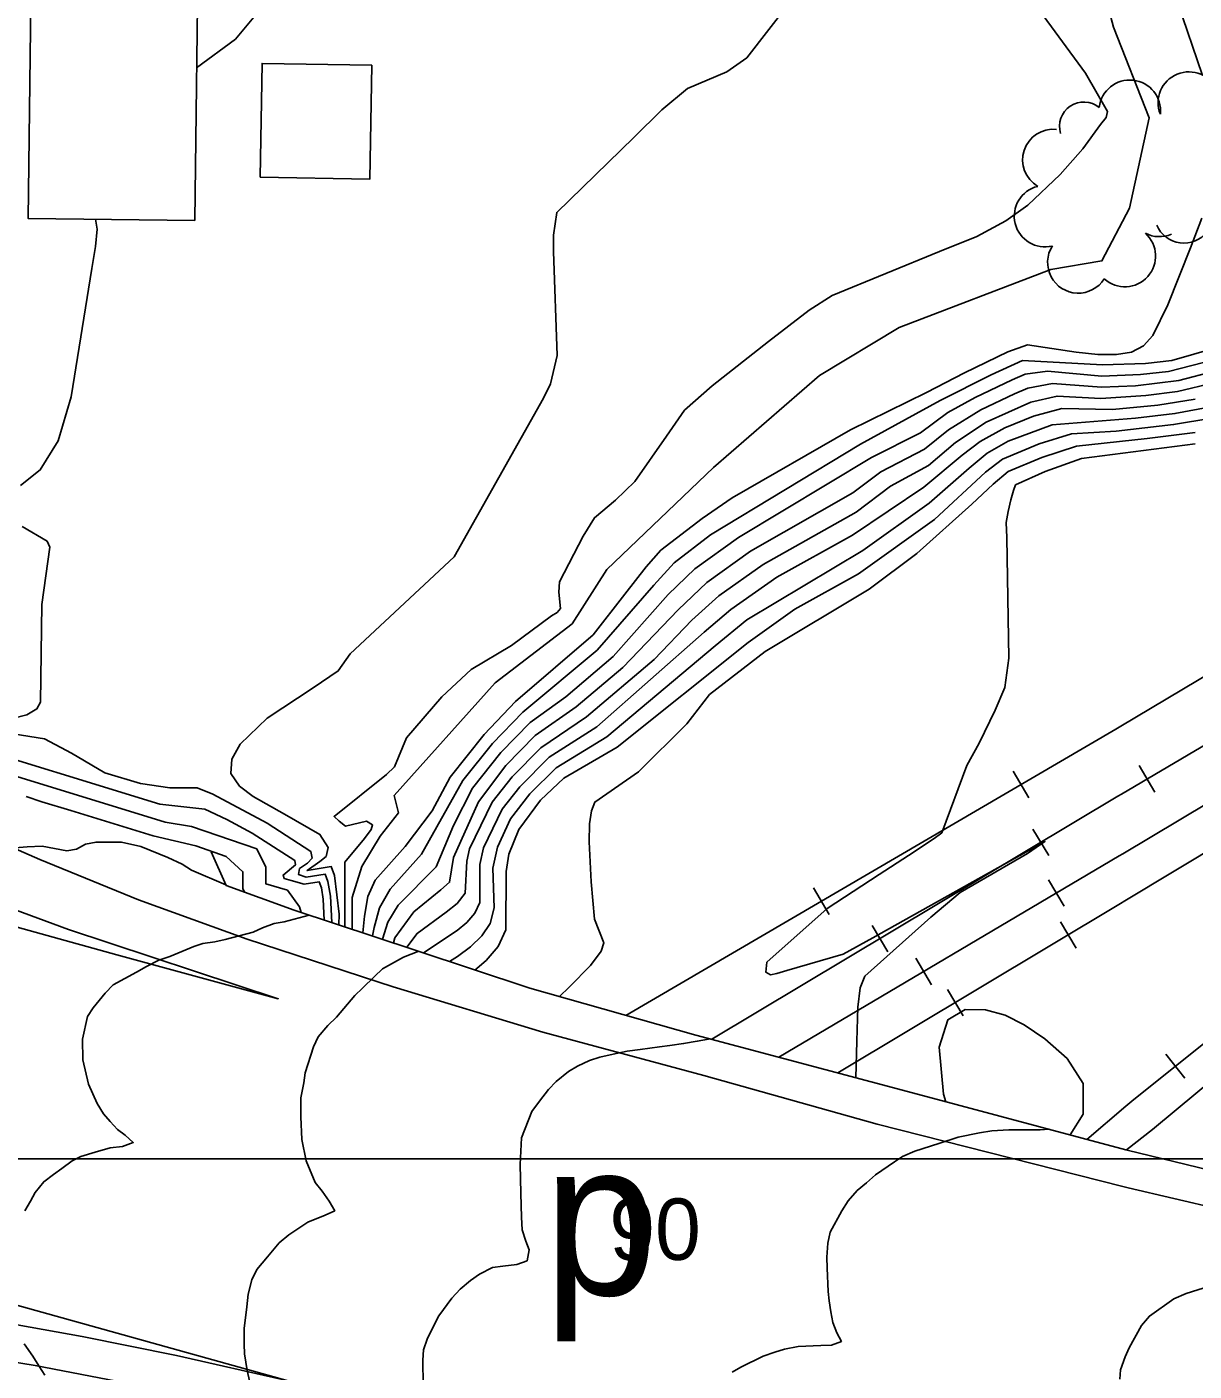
# Model space of a CAD drawing. Extents: x 79600 to 91800, y 75600 to 84400.
# Drawn here: x 81368.5 to 81748.3, y 80230.9 to 80668.5 of the extents above; entities that cross this region are included whole.
import ezdxf

# ---------------------------------------------------------------- set-up
doc = ezdxf.new("R2010")
doc.units = 0
for name, color, linetype in [('080-085$0$TI_BORDER', 7, 'Continuous'), ('084-085$0$BLDG', 7, 'Continuous'), ('084-085$0$BRIDGE', 7, 'Continuous'), ('084-085$0$INDEX', 7, 'Continuous'), ('084-085$0$INTER', 7, 'Continuous'), ('084-085$0$INTERSTATE', 7, 'Continuous'), ('084-085$0$ROAD-NAME', 7, 'Continuous'), ('084-085$0$RR', 7, 'Continuous'), ('084-085$0$TREES', 7, 'Continuous')]:
    doc.layers.add(name, color=color, linetype=linetype)

# ---------------------------------------------------------------- blocks, each defined once
blk = doc.blocks.new('084-085$0$RRTICK100')
blk.add_line((0, -5), (0, 5))

msp = doc.modelspace()

# ---------------------------------------------------------------- linework, layer by layer
at = {"layer": '080-085$0$TI_BORDER'}
msp.add_lwpolyline([(79700, 80300), (86700, 80300), (86700, 75700), (79700, 75700)], close=True, dxfattribs=at)
at = {"layer": '084-085$0$BLDG'}
for points in [[(81423.08, 80605.47), (81424.26, 80701.9), (81468.6, 80701.36), (81469.25, 80754.78), (81370.7, 80755.99), (81368.86, 80606.14)], [(81444.38, 80619.53), (81480.08, 80618.95), (81480.68, 80656.01), (81444.98, 80656.58)]]:
    msp.add_lwpolyline(points, close=True, dxfattribs=at)
at = {"layer": '084-085$0$BRIDGE'}
msp.add_lwpolyline([(81983.44, 80257.45), (81975.38, 80252.89), (81940.06, 80257.33), (81898.35, 80265), (81844.95, 80275.39), (81787.66, 80287.93), (81726.51, 80302.85), (81726.15, 80302.94), (81656.69, 80321.47), (81586.14, 80340.3), (81532.09, 80355.51), (81495.17, 80367.87), (81455.44, 80380.99), (81433.31, 80388.93), (81428.42, 80399.94)], dxfattribs=at)
at = {"layer": '084-085$0$INDEX'}
for points in [[(81750.94, 80652.97), (81742.98, 80676.23)], [(81477.75, 80373.61), (81478.38, 80378.97), (81479.42, 80385.37), (81481.78, 80390.74), (81491.55, 80401.68), (81500.34, 80413.29), (81506.26, 80424.24), (81517.23, 80438.13), (81527.42, 80448.85), (81552.74, 80470.63), (81563.03, 80483.84), (81570.02, 80492.74), (81574.8, 80498.09), (81588.24, 80508.45), (81598.02, 80515.21), (81636.47, 80537.28), (81661.24, 80549.48), (81673.55, 80555.83), (81687.65, 80562.67), (81694.14, 80564.94), (81709.93, 80562.62), (81716.97, 80561.87), (81723.01, 80561.78), (81727.92, 80562.61), (81731.82, 80564.62), (81734.87, 80567.97), (81739.79, 80578.03), (81747.18, 80596.58), (81750.79, 80606.23)], [(81497.54, 80367.07), (81508.49, 80374.28), (81511.63, 80376.93), (81514.2, 80379.93), (81515.84, 80383.44), (81515.87, 80395.77), (81517.02, 80401.19), (81523.13, 80413.78), (81528.91, 80421.14), (81538.39, 80430.75), (81553.89, 80440.59), (81588.89, 80471.44), (81597.52, 80478.82), (81612.56, 80489.31), (81637.16, 80503.03), (81660.38, 80518.6), (81672.86, 80529.03), (81678.67, 80533.55), (81686.74, 80537.91), (81696.05, 80541.81), (81705.32, 80544.2), (81721.81, 80543.92), (81736.47, 80545.39), (81748.62, 80547.31)], [(81465.26, 80377.74), (81464.91, 80384.48), (81464.29, 80388.22), (81463.59, 80390.16), (81458.65, 80389.37), (81454.42, 80390.58), (81452.22, 80391.26), (81451.84, 80392.38), (81455.85, 80395.69), (81455.65, 80397.13), (81441.73, 80405.99), (81433.51, 80410.45), (81426.4, 80413.8), (81411.68, 80415.47), (81343.18, 80436.53)], [(81495.98, 80367.59), (81491.01, 80365.6), (81484.22, 80361.81), (81481.56, 80359.35), (81477.69, 80355.57), (81475.22, 80353.15), (81469.2, 80346.12), (81466.44, 80343.37), (81463.3, 80339.71), (81461.73, 80336.5), (81459.03, 80327.97), (81458.59, 80324.7), (81457.66, 80319.89), (81457.62, 80313.63), (81457.93, 80306.26), (81459.3, 80299.3), (81462.32, 80292.27), (81464.59, 80289.45), (81466.81, 80286.27), (81468.66, 80283.11), (81465.52, 80281.64), (81459.93, 80279.39), (81453.68, 80275.26), (81450.59, 80272.68), (81446.75, 80268.1), (81443.24, 80263.96), (81441.68, 80260.56), (81440.42, 80255.9), (81440, 80251.86), (81439.22, 80244.82), (81439.16, 80239.65), (81439.29, 80236.48), (81440.14, 80231.15), (81440.89, 80227.78)]]:
    msp.add_lwpolyline(points, dxfattribs=at)
at = {"layer": '084-085$0$INTER'}
for points in [[(81423.69, 80655.19), (81436.31, 80664.52), (81449.35, 80680.17), (81459.82, 80697.4), (81461.64, 80701.45)], [(81469.93, 80376.2), (81470.13, 80379.7), (81468.6, 80392.23), (81467.53, 80395.15), (81459.64, 80393.86), (81463.84, 80396.84), (81465.9, 80398.42), (81466.51, 80401.39), (81463.84, 80405.62), (81452.3, 80412.2), (81442.13, 80418), (81437.62, 80421.33), (81434.81, 80425.44), (81435.12, 80430.11), (81437.92, 80434.95), (81446.71, 80443.44), (81461.67, 80453.32), (81469.81, 80458.81), (81473.62, 80464.35), (81507.52, 80495.94), (81536.61, 80547.6), (81538.85, 80552.24), (81541.07, 80561.51), (81539.84, 80595.38), (81539.8, 80600.67), (81540.87, 80608.09), (81565.98, 80632.42), (81575.07, 80641.5), (81583.46, 80648.47), (81596.23, 80653.86), (81602.79, 80658.44), (81631.36, 80695.4)], [(81716.45, 80689.61), (81722.08, 80668.38), (81733.65, 80638.87), (81727.25, 80609.45), (81718.29, 80592.32), (81701.66, 80589.51), (81652.28, 80570.58), (81626.44, 80554.98), (81591.95, 80525.05), (81557.15, 80491.8), (81545.89, 80474.16), (81520.82, 80454.97), (81487.99, 80418.27), (81489.39, 80412.68), (81483.45, 80404.99), (81477.51, 80395.21), (81474.36, 80385.07), (81474.36, 80374.59)], [(81471.92, 80375.54), (81471.97, 80396.6), (81478.36, 80404.28), (81480.47, 80407.25), (81480.98, 80408.7), (81478.97, 80409.9), (81472.1, 80408.27), (81470.13, 80409.95), (81468.42, 80411.48), (81485.48, 80425.14), (81488.07, 80427.64), (81491.95, 80437.09), (81503.48, 80450.43), (81513.07, 80459.29), (81526.21, 80467.11), (81539.18, 80476.74), (81541, 80477.85), (81542.14, 80479.16), (81541.55, 80484.51), (81541.8, 80487.82), (81549.47, 80502.69), (81553.21, 80508.69), (81560.04, 80514.37), (81566.32, 80520.52), (81576.66, 80535.2), (81582.47, 80543.69), (81591.44, 80551.59), (81609.78, 80566.04), (81622.99, 80576.28), (81630.56, 80581.08), (81665.5, 80595.34), (81677.62, 80600.28), (81687.07, 80605.36), (81694.2, 80610.49), (81704.68, 80620.4), (81712.12, 80628.82), (81717.85, 80636.65), (81719.72, 80638.99), (81720.17, 80640.88), (81712.95, 80653.38), (81696.79, 80675.41)], [(81366.38, 80519.18), (81372.81, 80524.27), (81378.63, 80533.78), (81382.9, 80548.07), (81389.64, 80589.81), (81390.84, 80597.04), (81391.31, 80602.61), (81390.8, 80605.87)], [(81480.94, 80372.56), (81481.44, 80375.34), (81483.18, 80381.7), (81486.69, 80387.82), (81496.9, 80399.14), (81510.31, 80423.18), (81519.95, 80435.18), (81529.86, 80445.45), (81554.02, 80465.55), (81572.47, 80486.72), (81579.09, 80494.01), (81590.95, 80503.15), (81639.7, 80532.67), (81665.72, 80546.83), (81682.27, 80555.2), (81692.44, 80559.91), (81718.52, 80558.43), (81732.45, 80558.95), (81741.11, 80559.93), (81755.44, 80564.01)], [(81484.22, 80371.48), (81485.9, 80377), (81489.28, 80382.56), (81501.63, 80395.02), (81507.26, 80408.5), (81513.45, 80420.71), (81522.66, 80432.23), (81532.3, 80442.05), (81543.85, 80450.38), (81559.21, 80463.49), (81577.15, 80483.66), (81585.79, 80492.06), (81600.01, 80502.27), (81643.32, 80528.35), (81659.3, 80536.35), (81668.17, 80542.95), (81677.11, 80547.8), (81689.12, 80553.58), (81693.34, 80555.38), (81700.61, 80556.42), (81718.34, 80554.79), (81730.86, 80555.27), (81739.95, 80556.29), (81755.21, 80560.2)], [(81487.74, 80370.32), (81488.23, 80371.89), (81494.44, 80380.45), (81503.12, 80387.55), (81506.01, 80390.01), (81507.33, 80398.05), (81515.47, 80416.21), (81524.32, 80428.06), (81533.82, 80437.81), (81547.2, 80447.11), (81562.45, 80459.92), (81580.36, 80478.67), (81589.7, 80487.65), (81603.98, 80497.84), (81637.27, 80516.76), (81646.41, 80523.64), (81660.59, 80531.01), (81668.4, 80537.35), (81678.89, 80543.79), (81689.86, 80549.04), (81694.25, 80550.86), (81702.18, 80552.35), (81718.16, 80551.15), (81729.27, 80551.6), (81743.36, 80553.39), (81754.98, 80556.39)], [(81492.1, 80368.88), (81495.42, 80373.39), (81504.94, 80380.32), (81508.5, 80383.13), (81511.08, 80386.53), (81511.6, 80396.91), (81512.46, 80400.91), (81519.9, 80416.09), (81526.4, 80424.35), (81535.68, 80433.84), (81550.55, 80443.85), (81572.62, 80462.5), (81584.81, 80475.31), (81593.61, 80483.23), (81608.02, 80493.43), (81638.33, 80510.51), (81649.5, 80518.92), (81661.88, 80525.67), (81670.63, 80533.19), (81680.67, 80539.78), (81695.15, 80546.34), (81703.75, 80548.27), (81717.98, 80547.51), (81732.59, 80548.44), (81742.93, 80549.8), (81754.75, 80552.58)], [(81506.03, 80364.23), (81508.58, 80365.85), (81512.83, 80369), (81516.51, 80372.58), (81519.24, 80376.63), (81520.54, 80381.76), (81520.14, 80394.64), (81521.58, 80401.47), (81525.89, 80410.65), (81532.17, 80418.86), (81540.73, 80427.29), (81557.24, 80437.32), (81592.48, 80466.96), (81602.76, 80475.42), (81640.46, 80498), (81662.1, 80513.39), (81675.09, 80524.87), (81680.99, 80529.74), (81687.85, 80533.59), (81702.08, 80538.98), (81729.23, 80541.08), (81742.08, 80542.62), (81754.29, 80544.95)], [(81514.26, 80361.47), (81517.88, 80364.53), (81521.84, 80369.14), (81524.36, 80374.54), (81524.41, 80393.5), (81525.3, 80399.23), (81528.6, 80407.25), (81535.6, 80416.79), (81543.17, 80423.95), (81560.58, 80434.06), (81603.18, 80468.13), (81618.38, 80478.96), (81639.11, 80490.43), (81663.82, 80508.17), (81680.42, 80523.54), (81686.01, 80527.74), (81697.86, 80532.77), (81708.46, 80536.06), (81722.9, 80536.89), (81741.65, 80539.03), (81754.06, 80541.14)], [(82088.03, 80538.24), (82018.27, 80497.97), (82000.6, 80484.46), (81977.31, 80473.62), (81963.27, 80470.11), (81952.93, 80466.67), (81929.93, 80452.97), (81905.59, 80436.82), (81871.1, 80411.93), (81833.55, 80381.8), (81763.63, 80333.5), (81734.75, 80309.5), (81726.29, 80302.9)], [(81541.73, 80352.79), (81545.02, 80355.95), (81551.85, 80362.98), (81555.35, 80367.6), (81556.18, 80370.29), (81553.13, 80378.04), (81552.12, 80390.19), (81551.5, 80403.15), (81551.58, 80409.01), (81552.18, 80413.26), (81553.34, 80416.15), (81567.52, 80425.96), (81583.22, 80441.59), (81590.59, 80451.14), (81608.69, 80465.14), (81642.6, 80485.49), (81658.1, 80497), (81676, 80513.12), (81682.87, 80519.65), (81687.79, 80523.73), (81698.76, 80528.25), (81710.03, 80531.99), (81733, 80534.49), (81748.61, 80536.41)], [(81638.2, 80326.4), (81638.59, 80338.32), (81638.86, 80349.38), (81639.6, 80355.7), (81641.19, 80359.42), (81662.63, 80378.62), (81672.16, 80386.73), (81694.06, 80399.39), (81699.77, 80403.3), (81643.81, 80371.92), (81634.14, 80366.63), (81615.78, 80361.26), (81612.51, 80360.36), (81610.46, 80359.9), (81608.97, 80360.72), (81609.32, 80363.97), (81628.85, 80381.47), (81645.87, 80392.52), (81655.34, 80398.76), (81663.76, 80404.33), (81666.22, 80406.13), (81674.38, 80427.99), (81678.33, 80435.28), (81683.54, 80446.09), (81686.77, 80453.38), (81687.97, 80462.94), (81687.37, 80502.21), (81687.17, 80507.13), (81687.8, 80510.76), (81688.72, 80514.5), (81689.57, 80517.55), (81690.22, 80519.37), (81699.86, 80523.77), (81711.66, 80527.94), (81748.61, 80532.78)], [(81363.75, 80443.33), (81368.46, 80444.57), (81371.74, 80446.48), (81372.89, 80448.67), (81373.3, 80480.45), (81375.94, 80499.13), (81375.04, 80501.1), (81366.96, 80505.82)], [(81467.66, 80376.95), (81467.22, 80385.53), (81466.45, 80390.23), (81465.56, 80392.65), (81459.36, 80391.66), (81456.8, 80392.61), (81457.15, 80394.5), (81459.74, 80396.2), (81461.3, 80397.88), (81460.85, 80400.09), (81446.64, 80409.27), (81428.92, 80418.75), (81423.83, 80420.82), (81415.02, 80420.81), (81405.39, 80422.17), (81393.87, 80425.67), (81382.97, 80432.1), (81374.17, 80436.68), (81343.49, 80441.65)], [(81457.68, 80380.24), (81457.23, 80382.02), (81453.24, 80387.5), (81446.27, 80389.49), (81446.27, 80394.97), (81443.28, 80400.95), (81422.05, 80408.2), (81413.47, 80409.58), (81362.36, 80425.36)], [(81439.24, 80386.8), (81438.79, 80388), (81438.79, 80393.48), (81433.31, 80398.46), (81423.46, 80401.94), (81409.59, 80405.13), (81382.73, 80413.4), (81373.3, 80416.17), (81368.23, 80417.98)], [(81433.18, 80389.22), (81422, 80393.99), (81419, 80395.88), (81414.34, 80398.09), (81405.57, 80401.65), (81399.24, 80403.11), (81390.99, 80403.11), (81387.56, 80402.43), (81384.56, 80400.8), (81381.51, 80400.27), (81373.48, 80401.75), (81368.51, 80401.61), (81364.7, 80401.22)], [(81460.37, 80379.36), (81452.17, 80377.19), (81448.98, 80376.63), (81445.09, 80375.19), (81442.13, 80373.83), (81432.94, 80371.44), (81429.59, 80370.69), (81425.68, 80370.06), (81422.77, 80369.16), (81415.02, 80365.83), (81411.42, 80364.67), (81407.43, 80362.61), (81404.11, 80360.73), (81396.57, 80356.65), (81393.97, 80353.95), (81390, 80349.18), (81388.18, 80346.31), (81386.58, 80339.01), (81386.66, 80332.24), (81388.54, 80324.35), (81391.32, 80317.98), (81393.36, 80314.7), (81395.52, 80312.17), (81397.95, 80309.51), (81400.47, 80307.68), (81403.1, 80305.35), (81399.53, 80304.06), (81395.59, 80303.59), (81390.7, 80302.15), (81386.02, 80300.75), (81383.18, 80299.37), (81379.79, 80296.87), (81377.1, 80294.89), (81373.95, 80292.56), (81371.18, 80289.08), (81369.64, 80286.22), (81367.75, 80283.05)], [(81699.76, 80339.03), (81693.02, 80343.67), (81686.79, 80346.77), (81680.46, 80348.49), (81673.8, 80348.61), (81668.18, 80345.3), (81665.35, 80336.34), (81666.73, 80321.05), (81667.57, 80318.56)], [(81590.95, 80339.02), (81590.25, 80338.93), (81586.63, 80338.28), (81582.16, 80337.53), (81577.65, 80336.92), (81574.35, 80336.49), (81568.03, 80335.61), (81563.82, 80335.06), (81560.23, 80334.33), (81554.93, 80333.05), (81551.52, 80331.97), (81547.68, 80330.19), (81544.71, 80328.48), (81540.7, 80325.23), (81538.21, 80322.62), (81535.23, 80318.79), (81532.81, 80315.42), (81529.46, 80306.79), (81528.96, 80298.17), (81529.21, 80288.79), (81529.3, 80284.86), (81529.39, 80281.05), (81529.65, 80276.86), (81530.87, 80273.23), (81531.9, 80270.35), (81531.23, 80266.83), (81527.93, 80265.57), (81523.34, 80265.11), (81520.02, 80264.63), (81515.74, 80262.43), (81512.85, 80260.4), (81509.42, 80257.58), (81506.75, 80254.66), (81502.47, 80248.94), (81500.41, 80244.86), (81498.72, 80241.3), (81497.49, 80237.85), (81497.35, 80234.43), (81497.46, 80226.39)], [(81708, 80307.78), (81712.24, 80314.51), (81712.2, 80324.57), (81706.99, 80332.7), (81699.76, 80339.03)], [(81701.1, 80309.62), (81698.2, 80309.49), (81694.87, 80309.41), (81691.59, 80309.47), (81687.99, 80309.39), (81682.45, 80309.07), (81678.46, 80308.44), (81671.58, 80307.09), (81665.2, 80305), (81657.4, 80302.53), (81653.38, 80300.72), (81650.79, 80298.99), (81644.62, 80294.81), (81641.69, 80292.24), (81638.64, 80289.67), (81635.73, 80286.29), (81633.71, 80283.09), (81629.92, 80276.15), (81629.08, 80272.6), (81628.79, 80268), (81628.87, 80264.45), (81629.27, 80256.77), (81629.53, 80253.76), (81630.04, 80250.17), (81630.71, 80246.74), (81632.08, 80243.38), (81633.55, 80240.54), (81630.3, 80239.31), (81626.86, 80239.23), (81619.44, 80238.86), (81615.02, 80238.03), (81611.9, 80237.07), (81608.08, 80235.72), (81600.77, 80232.16), (81597.98, 80230.61)], [(81753.33, 80258.5), (81745.72, 80256.2), (81741.75, 80254.46), (81733.76, 80248.79), (81731.15, 80245.74), (81727.2, 80238.52), (81725.84, 80235.56), (81724.36, 80231.35), (81724.19, 80228.28)], [(81367.61, 80239.8), (81370.42, 80235.78), (81372.35, 80232.62), (81374.3, 80229.63)]]:
    msp.add_lwpolyline(points, dxfattribs=at)
at = {"layer": '084-085$0$INTERSTATE'}
msp.add_line((81726.84, 80290.56), (81725.13, 80290.96), dxfattribs=at)
for points in [[(80800.34, 80308.17), (80888.71, 80300.63), (80937.09, 80296.4), (80974.94, 80292.92), (81032.33, 80285.96), (81093.54, 80279), (81133.53, 80275.22), (81172.6, 80271.14), (81214.27, 80266.14), (81254.11, 80262.21), (81287.08, 80257.66), (81321.72, 80253.27), (81348.28, 80249.02), (81386.44, 80242.19), (81417.12, 80235.96), (81453.46, 80227.76), (81366.75, 80251.94), (81280.95, 80275.97), (81210.58, 80295.9), (81137.76, 80316.43), (81075.48, 80333.62), (80919.77, 80376.51), (80793.83, 80411.95), (80790.78, 80412.87)], [(81725.13, 80290.96), (81645.21, 80311.27), (81588.73, 80327.08), (81536.37, 80341.23), (81487.67, 80355.98), (81440.19, 80371.51), (81404.77, 80384.29), (81372.71, 80397.39), (81340.34, 80411.55)], [(81349.07, 80386.83), (81382.04, 80374.66), (81450.28, 80352.13), (81397.77, 80366.43), (81295.19, 80394.87)], [(82422.6, 80218.25), (82343, 80216.66), (82269.62, 80216.82), (82211.45, 80219.09), (82154.37, 80222.31), (82096.98, 80226.61), (82013.27, 80235.56), (81935.47, 80245.95), (81830.86, 80266.28), (81726.84, 80290.56)], [(81730.11, 80143.13), (81668.25, 80157.6), (81523.38, 80197.76), (81449.65, 80217.07), (81412.86, 80224.66), (81371.19, 80232.71), (81338.37, 80238.02), (81288.77, 80245.61), (81237.79, 80251.21), (81185.89, 80256.34), (81129.88, 80260.56), (81060.59, 80265.84), (80918.49, 80276.69), (80847.52, 80281.2), (80821.88, 80281.94)]]:
    msp.add_lwpolyline(points, dxfattribs=at)
at = {"layer": '084-085$0$RR'}
for p, q in [((81724.5, 80440.83), (81722.85, 80439.87)), ((81722.85, 80439.87), (81563.42, 80346.69)), ((81724.64, 80418.76), (81723.44, 80418.04)), ((81723.44, 80418.04), (81591.36, 80338.91)), ((81613.19, 80333.08), (81723.95, 80398.66)), ((81725.07, 80399.33), (81723.95, 80398.66)), ((81725.79, 80383.94), (81724.37, 80383.09)), ((81724.37, 80383.09), (81632.39, 80327.95)), ((81728.07, 80318.81), (81726.13, 80317.16)), ((81726.13, 80317.16), (81713.41, 80306.34))]:
    msp.add_line(p, q, dxfattribs=at)
for points in [[(82252.45, 80707.79), (82241.51, 80702.81), (82209.42, 80689.08), (82188.18, 80679.93), (82159.2, 80664.82), (82128.21, 80648.15), (82086.06, 80626.11), (82046.7, 80605.34), (81959.47, 80556.28), (81873.65, 80506.61), (81724.64, 80418.76)], [(81725.07, 80399.33), (81799.58, 80443.8), (81874.4, 80486.71), (81912.35, 80509.5), (81941.63, 80526.16), (81970.29, 80541.43), (82003.77, 80558.58), (82035.7, 80574.02), (82064.06, 80588.35), (82102.82, 80605.54), (82157.08, 80629.98), (82261.9, 80675.95)], [(82265.39, 80664.23), (82202.6, 80636.49), (82139.03, 80608.88), (82095.47, 80588.55), (82061.82, 80573.41), (82029.89, 80558.44), (81999.98, 80543.01), (81970.69, 80527.59), (81928.87, 80503.54), (81888.9, 80479.96), (81807.11, 80432.96), (81725.79, 80383.94)], [(82270.6, 80646.66), (82224.12, 80626.68), (82147.22, 80591.36), (82085.36, 80564.07), (82049.4, 80547.06), (82028.16, 80536.5), (82000.43, 80521.87), (81983.23, 80511.66), (81959.85, 80497.05), (81936.16, 80480.57), (81920.22, 80468.66), (81898.86, 80453.44), (81873.64, 80434.31), (81843.32, 80411.11), (81728.07, 80318.81)], [(82061.95, 80626.58), (82043.04, 80618.53), (82026.6, 80612.06), (82014.97, 80606.54), (82000.86, 80600.23), (81987.53, 80593.62), (81976.84, 80587.8), (81955.62, 80576.31), (81894.12, 80540.79), (81810.62, 80492.22), (81724.5, 80440.83)]]:
    msp.add_lwpolyline(points, dxfattribs=at)
at = {"layer": '084-085$0$TREES'}
for centre, radius, start, end in [((81727.39, 80641.17), 10, 353.7248, 173.7248), ((81746.59, 80643.85), 10, 22.1755, 202.1755), ((81712.45, 80636.1), 7.93, 50.9344, 197.11), ((81702.52, 80625.17), 10, 84.3516, 239.2808), ((81699.8, 80606.86), 10, 103.8334, 283.8334), ((81745, 80607.62), 9.56, 202.5109, 22.5109), ((81725.78, 80593.87), 10, 227.9514, 47.9514), ((81737.05, 80610.19), 10, 242.8208, 292.7181), ((81710.64, 80591.8), 10, 147.6093, 327.6093)]:
    msp.add_arc(centre, radius, start, end, dxfattribs=at)

# ---------------------------------------------------------------- block references
at = {"layer": '084-085$0$RR'}
for p, rotation in [((81733, 80423.68), -149.47784367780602), ((81692, 80421.84), -149.69572344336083), ((81698.45, 80403.07), -149.07315314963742), ((81627.01, 80383.85), -149.6957234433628), ((81703.49, 80386.55), -149.3695013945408), ((81646.08, 80371.69), -149.07315314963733), ((81707.4, 80372.91), -149.06221302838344), ((81660.34, 80360.99), -149.369501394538), ((81670.62, 80350.87), -149.06221302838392), ((81742.2, 80330.12), -141.30825460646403)]:
    msp.add_blockref('084-085$0$RRTICK100', p, dxfattribs=dict(at, rotation=rotation))

# ---------------------------------------------------------------- texts
at = {"layer": '084-085$0$ROAD-NAME'}
for s, height, p in [('p', 50, (81536.6, 80255.67)), ('90', 20, (81558.03, 80267.1))]:
    msp.add_text(s, height=height, dxfattribs=at).set_placement(p)

doc.saveas('drawing.dxf')
